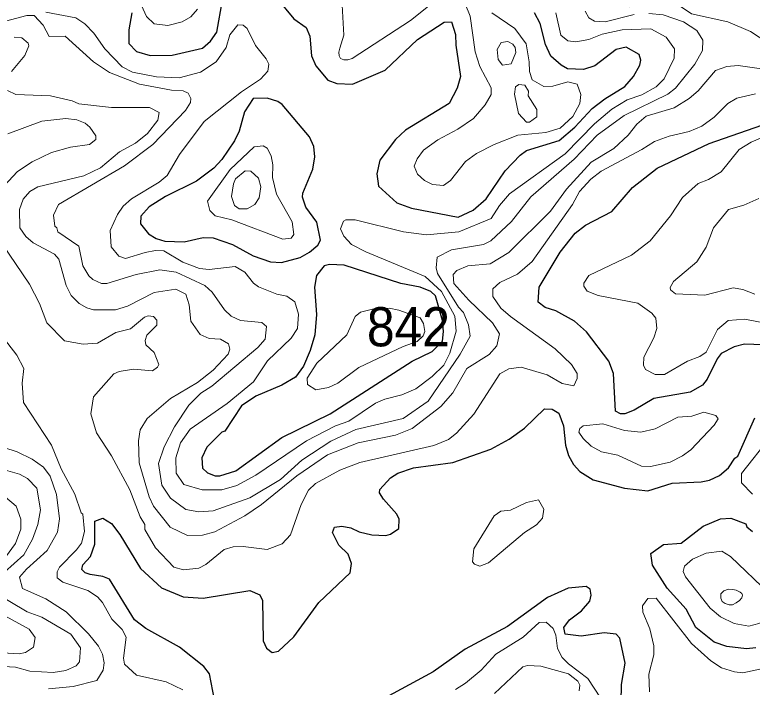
# Model space of a CAD drawing. Extents: x 763.2 to 816.8, y 7896.5 to 7952.7.
# Drawn here: x 785.309 to 788.319, y 7927.332 to 7930.078 of the extents above; entities that cross this region are included whole.
import ezdxf

# ---------------------------------------------------------------- set-up
doc = ezdxf.new("R2010")
doc.units = 0
doc.header["$LTSCALE"] = 0.064
doc.layers.add('1', color=7, linetype='Continuous', lineweight=25)
doc.layers.add('2', color=7, linetype='Continuous', lineweight=13)
doc.layers.add('21', color=7, linetype='Continuous')

msp = doc.modelspace()

# ---------------------------------------------------------------- linework, layer by layer
at = {"layer": '1'}
for points in [[(786.1333, 7930.0073), (786.1567, 7930.137)], [(786.3754, 7930.149), (786.4474, 7930.0611), (786.4988, 7930.0252), (786.5133, 7929.9899), (786.5203, 7929.9105), (786.5383, 7929.8687), (786.5861, 7929.8103), (786.6227, 7929.7976), (786.6869, 7929.7944), (786.8204, 7929.8515)], [(785.7867, 7930.0851), (785.7739, 7930.0162), (785.7742, 7929.9604), (785.8053, 7929.9276)], [(786.8204, 7929.8515), (786.9521, 7929.9761), (787.0617, 7930.0469), (787.0918, 7930.0482), (787.108, 7929.9971), (787.1085, 7929.953), (787.1279, 7929.8263), (787.1141, 7929.7779), (787.0823, 7929.7161), (786.903, 7929.6064), (786.8624, 7929.5681), (786.7995, 7929.4837), (786.7863, 7929.4278), (786.7935, 7929.378), (786.8688, 7929.3102), (786.9284, 7929.2881), (787.1184, 7929.2521), (787.1799, 7929.2797), (787.2326, 7929.3256), (787.3106, 7929.441), (787.3716, 7929.5039), (787.3978, 7929.523), (787.5304, 7929.5644), (787.5954, 7929.619), (787.6662, 7929.6945), (787.7174, 7929.7346), (787.7985, 7929.7846), (787.834, 7929.8257), (787.8606, 7929.8718), (787.8641, 7929.8929), (787.8575, 7929.9157), (787.8038, 7929.9455), (787.7638, 7929.9362), (787.6759, 7929.8688), (787.6302, 7929.8536), (787.5653, 7929.857), (787.5384, 7929.8721), (787.4968, 7929.909), (787.4752, 7929.9563), (787.4537, 7930.0418), (787.4298, 7930.0858)], [(785.8053, 7929.9276), (785.8618, 7929.9113), (785.9515, 7929.9131), (786.0745, 7929.9418), (786.1074, 7929.9702), (786.1333, 7930.0073)], [(788.4027, 7928.7295), (788.2868, 7928.7327), (788.2457, 7928.7227), (788.1926, 7928.6942), (788.1762, 7928.6728), (788.1355, 7928.5898), (788.1157, 7928.566), (788.0656, 7928.537), (787.917, 7928.5106), (787.8373, 7928.4629), (787.7994, 7928.4487), (787.7812, 7928.4485), (787.7606, 7928.4601), (787.7524, 7928.6127), (787.733, 7928.6632), (787.6424, 7928.7836), (787.5931, 7928.8262), (787.5174, 7928.8689), (787.4733, 7928.8823), (787.445, 7928.9038), (787.4487, 7928.9659), (787.5352, 7929.1084), (787.5965, 7929.1861), (787.6382, 7929.2194), (787.7453, 7929.2747), (787.8309, 7929.3729), (787.9307, 7929.4511), (788.1437, 7929.5527), (788.4214, 7929.6485)], [(786.6832, 7927.837), (786.6693, 7927.8763), (786.6319, 7927.9127), (786.6059, 7927.9644), (786.6134, 7927.9858), (786.6441, 7927.9896), (786.6804, 7927.9827), (786.7148, 7927.9667), (786.7664, 7927.955), (786.8233, 7927.9521), (786.8428, 7927.9574), (786.8761, 7927.9809), (786.8779, 7928.019), (786.8678, 7928.0396), (786.8132, 7928.1003), (786.7977, 7928.1257), (786.7993, 7928.1399), (786.8423, 7928.1869), (786.8717, 7928.2066), (786.9367, 7928.2278), (787.0969, 7928.2501), (787.2514, 7928.3046), (787.3268, 7928.3458), (787.3896, 7928.3898), (787.471, 7928.4691), (787.5027, 7928.4678), (787.5301, 7928.4514), (787.5485, 7928.3997), (787.5571, 7928.3202), (787.5694, 7928.2791), (787.5899, 7928.2414), (787.6151, 7928.213), (787.6695, 7928.1787), (787.7971, 7928.1456), (787.8925, 7928.1345), (787.9926, 7928.1655), (788.1108, 7928.1707), (788.145, 7928.1777), (788.1851, 7928.197), (788.2225, 7928.2282), (788.2481, 7928.2677), (788.2602, 7928.2761), (788.33, 7928.4325)], [(786.1238, 7927.2807), (786.103, 7927.387), (786.0806, 7927.4169), (785.9811, 7927.4956), (785.8431, 7927.5719), (785.7975, 7927.6083), (785.6959, 7927.7731), (785.6685, 7927.784), (785.617, 7927.7926), (785.5961, 7927.7993), (785.5825, 7927.8129), (785.5872, 7927.8317), (785.6177, 7927.8659), (785.6357, 7927.9168), (785.6361, 7928.0109), (785.6678, 7928.0227), (785.7036, 7928.0006), (785.7381, 7927.9562), (785.8221, 7927.8167), (785.908, 7927.7389), (785.9959, 7927.702), (786.0777, 7927.6957), (786.2688, 7927.7268), (786.3084, 7927.7094), (786.3197, 7927.6865), (786.3233, 7927.5219), (786.3357, 7927.4916), (786.3591, 7927.4736)], [(788.3335, 7927.4935), (788.2949, 7927.4886), (788.2153, 7927.4987), (788.1629, 7927.5171), (788.0888, 7927.5765), (788.0489, 7927.6511), (787.9723, 7927.7374), (787.9122, 7927.8305), (787.905, 7927.8787), (787.9573, 7927.9157), (788.0285, 7927.9211), (788.1181, 7927.9901), (788.19, 7928.02), (788.2317, 7928.0226), (788.2934, 7927.9991), (788.2973, 7927.9878), (788.3205, 7927.9688)], [(786.3591, 7927.4736), (786.3851, 7927.4793), (786.4482, 7927.5385), (786.5501, 7927.6781), (786.6775, 7927.7995), (786.6832, 7927.837)], [(787.6563, 7927.6834), (787.6621, 7927.7078), (787.6573, 7927.7329), (787.6407, 7927.7431), (787.5678, 7927.7364), (787.4838, 7927.6992)], [(787.4838, 7927.6992), (787.3194, 7927.581), (787.1478, 7927.4885), (787.0165, 7927.3947), (786.7551, 7927.2544)], [(787.7817, 7927.1265), (787.7854, 7927.3432), (787.8, 7927.4312), (787.7782, 7927.5334), (787.7629, 7927.5494), (787.7139, 7927.5542), (787.6204, 7927.5412), (787.5551, 7927.5494), (787.5504, 7927.576), (787.5726, 7927.6073), (787.6226, 7927.6448), (787.6563, 7927.6834)]]:
    msp.add_lwpolyline(points, dxfattribs=at)
for points in [[(786.533, 7929.4976), (786.5296, 7929.5396), (786.5117, 7929.579), (786.4006, 7929.7115), (786.3828, 7929.7238), (786.3392, 7929.7366), (786.2815, 7929.7353), (786.246, 7929.6816), (786.2243, 7929.6028), (786.2061, 7929.5627), (786.1539, 7929.4872), (786.1216, 7929.4521), (786.05, 7929.3983), (785.9234, 7929.3363), (785.8575, 7929.2941), (785.8236, 7929.2554), (785.822, 7929.2245), (785.8546, 7929.1832), (785.8858, 7929.1644), (785.9219, 7929.1535), (786, 7929.1502), (786.0778, 7929.1678), (786.1182, 7929.1665), (786.1972, 7929.1405), (786.282, 7929.0934), (786.3525, 7929.0687), (786.3969, 7929.0666), (786.4733, 7929.0874), (786.5123, 7929.1079), (786.5458, 7929.1368), (786.5561, 7929.1581), (786.5413, 7929.2313), (786.4974, 7929.2925), (786.4839, 7929.3332), (786.4844, 7929.35), (786.5255, 7929.4477)], [(786.9309, 7928.6636), (787.0123, 7928.7028), (787.0547, 7928.7448), (787.0589, 7928.7844), (787.0541, 7928.8296), (787.0258, 7928.9297), (787.0065, 7928.9482), (786.9635, 7928.965), (786.8848, 7928.9805), (786.6532, 7929.055), (786.5931, 7929.058), (786.5717, 7929.0532), (786.5399, 7929.0137), (786.5317, 7928.966), (786.5407, 7928.8541), (786.5342, 7928.7706), (786.5149, 7928.7073), (786.4874, 7928.643), (786.4545, 7928.5987), (786.3991, 7928.5655), (786.2933, 7928.5206), (786.2337, 7928.4806), (786.1658, 7928.3772), (786.1538, 7928.3741), (786.0925, 7928.3128), (786.0717, 7928.2689), (786.0747, 7928.2272), (786.0951, 7928.2082), (786.1271, 7928.1953), (786.1459, 7928.1955), (786.2107, 7928.2157), (786.3982, 7928.3522), (786.5962, 7928.4485)]]:
    msp.add_lwpolyline(points, close=True, dxfattribs=at)
at = {"layer": '2'}
for points in [[(788.382, 7929.9636), (788.3113, 7930.0096), (788.2193, 7930.049), (788.0707, 7930.0817), (788.0168, 7930.1188), (787.9962, 7930.1262), (787.8174, 7930.1098), (787.7515, 7930.1334), (787.7231, 7930.1576), (787.6966, 7930.1945), (787.661, 7930.2654), (787.6577, 7930.2852), (787.6644, 7930.3085), (787.7353, 7930.3807), (787.8936, 7930.5875), (788.0576, 7930.6845), (788.0694, 7930.6839), (788.0732, 7930.6911), (788.1527, 7930.7351), (788.2167, 7930.786), (788.3802, 7930.9685)], [(786.0545, 7930.1011), (786.028, 7930.0697), (785.9914, 7930.0494), (785.9331, 7930.0343), (785.8772, 7930.0401), (785.8464, 7930.0705), (785.812, 7930.1471)], [(787.0117, 7930.1242), (786.9236, 7930.0548), (786.6858, 7929.8998), (786.6689, 7929.8943), (786.6519, 7929.8941), (786.6377, 7929.8994), (786.6334, 7929.9102), (786.6312, 7929.9253), (786.6354, 7929.942), (786.6514, 7929.9946), (786.6457, 7930.1172)], [(787.1674, 7930.072), (787.1468, 7930.1224)], [(785.7276, 7929.2629), (785.751, 7929.2962), (785.7854, 7929.3258), (785.898, 7929.3937), (785.9305, 7929.4221), (785.981, 7929.5067), (786.0818, 7929.642), (786.2341, 7929.7631), (786.3115, 7929.8141), (786.3419, 7929.848), (786.3457, 7929.8758), (786.3355, 7929.8983), (786.2908, 7929.9517), (786.2568, 7930.021), (786.2409, 7930.0354), (786.2199, 7930.036), (786.1867, 7929.9961), (786.1717, 7929.9445), (786.131, 7929.8855), (786.0666, 7929.8437), (785.9792, 7929.8206), (785.8871, 7929.8238), (785.7893, 7929.843), (785.7466, 7929.8646), (785.676, 7929.9386), (785.6309, 7930.003), (785.5941, 7930.0412), (785.5583, 7930.0652), (785.4349, 7930.0881)], [(787.5177, 7930.0854), (787.5371, 7929.9938), (787.5664, 7929.9714), (787.5988, 7929.9669), (787.6521, 7929.9762), (787.7066, 7929.9981), (787.7881, 7930.016), (787.9045, 7930.0209), (787.9682, 7929.9861), (788.0017, 7929.9385), (788.0006, 7929.9003), (787.9599, 7929.8166), (787.9267, 7929.783), (787.8686, 7929.7514), (787.8079, 7929.7298), (787.7456, 7929.692), (787.6748, 7929.6326), (787.5558, 7929.5105), (787.3287, 7929.3473), (787.2874, 7929.2997), (787.2527, 7929.2458), (787.1215, 7929.1912), (786.9894, 7929.1797), (786.8957, 7929.1919), (786.6982, 7929.2402), (786.6604, 7929.2406), (786.6512, 7929.235), (786.6388, 7929.204), (786.6513, 7929.1737), (786.6827, 7929.1404), (786.7415, 7929.1101), (786.9846, 7929.0096), (787.0508, 7928.9476), (787.1047, 7928.8467), (787.11, 7928.7862), (787.085, 7928.6969), (787.0605, 7928.647), (787.0125, 7928.6008), (786.9462, 7928.5507), (786.8881, 7928.5256), (786.8191, 7928.509), (786.7811, 7928.4917), (786.6726, 7928.4189), (786.6186, 7928.399), (786.4998, 7928.3378), (786.2932, 7928.1985), (786.2157, 7928.1565), (786.1544, 7928.1378), (786.074, 7928.1381), (785.9987, 7928.1603), (785.968, 7928.2058), (785.966, 7928.2694), (785.9847, 7928.3306), (786.0253, 7928.3856), (786.1761, 7928.4903), (786.2832, 7928.5798), (786.3409, 7928.6652), (786.4371, 7928.7568), (786.4624, 7928.7974), (786.4674, 7928.8552), (786.4516, 7928.9059), (786.4195, 7928.9292), (786.3785, 7928.9375), (786.3038, 7928.9673), (786.2839, 7928.982), (786.2474, 7929.0264), (786.2086, 7929.0497), (786.1026, 7929.0384), (786.0631, 7929.0417), (785.9948, 7929.0676), (785.9177, 7929.1141), (785.8838, 7929.1155), (785.841, 7929.1076)], [(787.8972, 7930.0835), (787.9559, 7930.0774), (788.0379, 7930.0493), (788.0926, 7930.0129), (788.1172, 7929.9743), (788.1157, 7929.9314), (788.0849, 7929.8754), (788.006, 7929.7784), (787.9746, 7929.7538), (787.7966, 7929.6666), (787.6855, 7929.5865), (787.5919, 7929.4876), (787.4157, 7929.3341), (787.3362, 7929.2334), (787.2513, 7929.1551), (787.2216, 7929.1405), (787.0908, 7929.1179), (787.033, 7929.0884), (787.0294, 7929.045), (787.0337, 7929.022), (787.12, 7928.8841), (787.141, 7928.8623), (787.161, 7928.8125), (787.1675, 7928.7654), (787.1264, 7928.6923), (786.9967, 7928.4998), (786.894, 7928.4301), (786.7004, 7928.3851)], [(787.2564, 7930.085), (787.3497, 7930.021), (787.3959, 7929.9595), (787.409, 7929.8855), (787.4092, 7929.8454), (787.4213, 7929.8123), (787.4681, 7929.7845), (787.5054, 7929.7861), (787.5659, 7929.804)], [(787.6376, 7930.093), (787.6519, 7930.0645), (787.6749, 7930.0517), (787.7191, 7930.0491), (787.8374, 7930.0784)], [(786.119, 7928.0524), (786.0598, 7928.049), (786.0068, 7928.0577), (785.9448, 7928.1048), (785.9088, 7928.1575), (785.8957, 7928.2452), (785.9181, 7928.3136), (785.9609, 7928.3951), (786.0188, 7928.4845), (786.0683, 7928.5336), (786.1125, 7928.5618), (786.3009, 7928.719), (786.331, 7928.7531), (786.3359, 7928.8049), (786.317, 7928.8212), (786.2308, 7928.8298), (786.1919, 7928.8475), (786.1655, 7928.8738), (786.1139, 7928.9446), (786.0846, 7928.9725), (785.9679, 7929.0267), (785.9005, 7929.0363), (785.8043, 7929.017), (785.6844, 7928.9809), (785.6623, 7928.9811), (785.6274, 7928.9967), (785.6108, 7929.0113), (785.5867, 7929.0532), (785.5702, 7929.1329), (785.4846, 7929.192), (785.4809, 7929.2074), (785.4718, 7929.2145), (785.4668, 7929.2602), (785.487, 7929.303), (785.7568, 7929.4604), (785.8723, 7929.5483), (786.0051, 7929.687), (786.0264, 7929.7198), (786.027, 7929.7365), (786.0166, 7929.758), (785.9955, 7929.7674), (785.9481, 7929.7697), (785.8174, 7929.7942), (785.6951, 7929.842), (785.6306, 7929.8858), (785.5142, 7929.9897), (785.4487, 7929.9887), (785.4253, 7930.0358), (785.3881, 7930.0749), (785.3581, 7930.075), (785.2705, 7930.051)], [(787.5344, 7929.6148), (787.4764, 7929.5965), (787.3615, 7929.5855), (787.2649, 7929.5487), (787.1933, 7929.5112), (787.1489, 7929.4783), (787.0871, 7929.4017), (787.0582, 7929.3804), (787.0132, 7929.3843), (786.9806, 7929.4014), (786.9532, 7929.4267), (786.9394, 7929.4593), (786.9508, 7929.4902), (786.977, 7929.5243), (787.0361, 7929.5674), (787.1179, 7929.6103), (787.1817, 7929.654), (787.2288, 7929.7097), (787.2527, 7929.7523), (787.2529, 7929.7797), (787.2064, 7929.8661), (787.1877, 7929.9261), (787.1674, 7930.072)], [(785.3065, 7929.9864), (785.3376, 7929.9832), (785.3628, 7929.9618), (785.3656, 7929.9503), (785.3497, 7929.9113), (785.2949, 7929.8464)], [(788.2146, 7929.8663), (788.2614, 7929.8699), (788.3753, 7929.8536), (788.4157, 7929.8616), (788.4343, 7929.8736), (788.4359, 7929.9024)], [(785.2789, 7929.769), (785.3133, 7929.7528), (785.455, 7929.7466), (785.5434, 7929.7264), (785.5703, 7929.7135), (785.7034, 7929.6991), (785.8591, 7929.699), (785.8984, 7929.679), (785.8934, 7929.6475), (785.8505, 7929.5932), (785.8012, 7929.554), (785.7357, 7929.5175), (785.6582, 7929.4523), (785.5905, 7929.4199), (785.4032, 7929.3752), (785.3698, 7929.3567), (785.3429, 7929.3249), (785.3275, 7929.2823), (785.3293, 7929.2083), (785.3537, 7929.1727), (785.3834, 7929.1465), (785.4714, 7929.1009), (785.4892, 7929.0798), (785.5186, 7928.972), (785.5396, 7928.9316), (785.5719, 7928.8993), (785.6033, 7928.8807), (785.6295, 7928.8736), (785.7198, 7928.8737), (785.7687, 7928.8878), (785.8772, 7928.9435), (785.9661, 7928.9577), (786.0071, 7928.9373), (786.0202, 7928.8929), (786.0271, 7928.8269), (786.0662, 7928.7724), (786.1027, 7928.7559), (786.1486, 7928.7538), (786.1811, 7928.7342), (786.1864, 7928.7129), (786.1795, 7928.6921), (786.119, 7928.6275), (786.0548, 7928.5766), (785.9444, 7928.5117), (785.8496, 7928.4302), (785.8201, 7928.3831), (785.8134, 7928.3381), (785.8166, 7928.2485), (785.858, 7928.1092), (785.8754, 7928.071), (785.9436, 7927.9862), (786.0137, 7927.9521), (786.0749, 7927.9535), (786.1258, 7927.9667), (786.2472, 7928.0326), (786.3156, 7928.0783), (786.4597, 7928.1956), (786.5858, 7928.2807), (786.7106, 7928.3299), (786.8633, 7928.3615), (786.9309, 7928.3892), (787.0477, 7928.4782), (787.0972, 7928.5344), (787.1539, 7928.633), (787.2453, 7928.6905), (787.2769, 7928.7255), (787.2869, 7928.7751), (787.2589, 7928.8201), (787.162, 7928.9124), (787.1008, 7928.9803), (787.0987, 7929.0177), (787.1134, 7929.0333), (787.1578, 7929.0531), (787.2496, 7929.0614), (787.3255, 7929.1065), (787.4957, 7929.2761), (787.5604, 7929.3654), (787.6612, 7929.4757), (787.7547, 7929.5318), (787.8121, 7929.5862), (787.8479, 7929.6316), (787.8863, 7929.6643), (787.9997, 7929.6977), (788.0621, 7929.7356), (788.0977, 7929.7665), (788.1686, 7929.85), (788.2146, 7929.8663)], [(787.5659, 7929.804), (787.6046, 7929.7943), (787.6194, 7929.7517), (787.6149, 7929.7153), (787.5866, 7929.6629), (787.5344, 7929.6148)], [(788.2199, 7929.7158), (788.2555, 7929.7367), (788.3329, 7929.7546)], [(787.9202, 7929.5609), (787.9794, 7929.5823), (788.0616, 7929.6014), (788.1134, 7929.6232), (788.1629, 7929.6591), (788.2199, 7929.7158)], [(785.2802, 7929.5921), (785.419, 7929.643), (785.5175, 7929.6546), (785.5618, 7929.6485), (785.5957, 7929.6352), (785.6149, 7929.6195), (785.6402, 7929.5829), (785.6399, 7929.5684), (785.6134, 7929.5483), (785.5366, 7929.5377), (785.4583, 7929.5149), (785.3795, 7929.4771), (785.3204, 7929.4377), (785.2652, 7929.379)], [(788.3912, 7929.5902), (788.3141, 7929.5582), (788.2655, 7929.528), (788.1918, 7929.4365), (788.141, 7929.4051), (788.0986, 7929.3883), (788.0338, 7929.3311), (787.9854, 7929.2564), (787.9024, 7929.1544), (787.8255, 7929.0963), (787.6523, 7929.0136), (787.631, 7928.9823), (787.6312, 7928.9696), (787.6449, 7928.9495), (787.6901, 7928.9316), (787.8524, 7928.9009), (787.9098, 7928.8597), (787.9251, 7928.8389), (787.9299, 7928.7967), (787.9179, 7928.7593), (787.8764, 7928.6797), (787.8757, 7928.647), (787.8839, 7928.6296), (787.9226, 7928.6092), (787.9602, 7928.6095), (788.0551, 7928.6636), (788.1049, 7928.6822), (788.1308, 7928.7006), (788.1766, 7928.7932), (788.2201, 7928.8296), (788.289, 7928.8344), (788.4074, 7928.8117)], [(785.2579, 7929.1422), (785.3693, 7928.978), (785.4101, 7928.8993), (785.4403, 7928.8198), (785.5112, 7928.7461), (785.588, 7928.7325), (785.6469, 7928.7366), (785.7207, 7928.78), (785.781, 7928.7955), (785.8385, 7928.8434), (785.8537, 7928.8491), (785.8751, 7928.8461), (785.889, 7928.8307), (785.8886, 7928.8104), (785.8478, 7928.7694), (785.8413, 7928.7482), (785.8436, 7928.7307), (785.8772, 7928.6995), (785.8972, 7928.6499), (785.8916, 7928.6389), (785.8707, 7928.6245), (785.7936, 7928.6307), (785.7351, 7928.621), (785.7136, 7928.6117), (785.6298, 7928.518), (785.6195, 7928.4491), (785.6428, 7928.3713), (785.7032, 7928.2774), (785.7791, 7928.1388), (785.8203, 7928.0277), (785.8393, 7927.9967), (785.84, 7927.9769), (785.8828, 7927.9022), (785.9586, 7927.8224), (785.9981, 7927.8124), (786.0605, 7927.8192), (786.0888, 7927.8335), (786.1634, 7927.8944), (786.2006, 7927.9058), (786.2406, 7927.9076), (786.3385, 7927.8946), (786.3996, 7927.9184), (786.4345, 7927.9545), (786.4779, 7928.0783), (786.5072, 7928.1365), (786.5365, 7928.164), (786.635, 7928.2182), (786.7172, 7928.2495), (787.0195, 7928.3192), (787.0794, 7928.3436), (787.1121, 7928.3699), (787.1827, 7928.4473), (787.2892, 7928.6121), (787.326, 7928.632), (787.3761, 7928.6387), (787.4817, 7928.6082), (787.5436, 7928.5728), (787.591, 7928.5629), (787.6045, 7928.593), (787.6046, 7928.6126), (787.5818, 7928.6499), (787.5144, 7928.7138), (787.3322, 7928.8455), (787.2928, 7928.8804), (787.2601, 7928.9277), (787.2604, 7928.9588), (787.2892, 7928.9851), (787.3612, 7929.0191), (787.4211, 7929.07), (787.5857, 7929.3026), (787.6139, 7929.356), (787.6606, 7929.4064), (787.7028, 7929.4389), (787.8689, 7929.5271), (787.9202, 7929.5609)], [(788.3301, 7928.9367), (788.2812, 7928.9563), (788.2417, 7928.9626), (788.1254, 7928.9336), (788.0064, 7928.938), (787.9857, 7928.9547), (787.9844, 7928.9648), (787.9972, 7928.9886), (788.0933, 7929.0689), (788.1307, 7929.1294), (788.1602, 7929.2076), (788.2221, 7929.2826), (788.285, 7929.2998), (788.3462, 7929.3283)], [(785.841, 7929.1076), (785.7602, 7929.083), (785.7335, 7929.0927), (785.7016, 7929.1305), (785.6983, 7929.1964), (785.7276, 7929.2629)], [(785.3463, 7928.6338), (785.3174, 7928.6877), (785.242, 7928.7831), (785.2026, 7928.8513), (785.1743, 7928.9309), (785.1639, 7929.0111)], [(785.9941, 7927.3219), (785.9273, 7927.3548), (785.8058, 7927.382), (785.7561, 7927.4262), (785.7527, 7927.4512), (785.7639, 7927.5372), (785.747, 7927.568), (785.7045, 7927.611), (785.6673, 7927.6778), (785.6463, 7927.7016), (785.6066, 7927.7275), (785.5045, 7927.7616), (785.4815, 7927.7796), (785.4821, 7927.8031), (785.491, 7927.8233), (785.5602, 7927.8928), (785.5808, 7927.9212), (785.5931, 7927.9684), (785.586, 7928.039), (785.5796, 7928.044), (785.5536, 7928.1206), (785.4983, 7928.2236), (785.4582, 7928.3201), (785.3445, 7928.4953), (785.3384, 7928.5732), (785.3463, 7928.6338)], [(786.7004, 7928.3851), (786.599, 7928.3365), (786.4806, 7928.2593), (786.3937, 7928.18), (786.2676, 7928.1052), (786.119, 7928.0524)], [(788.3935, 7928.3553), (788.2757, 7928.2054), (788.275, 7928.1667), (788.3207, 7928.1201)], [(785.4459, 7927.326), (785.5471, 7927.3358), (785.6443, 7927.3599), (785.6694, 7927.402), (785.6736, 7927.4327), (785.6674, 7927.4674), (785.6501, 7927.5005), (785.6095, 7927.551), (785.5191, 7927.6397), (785.4353, 7927.694), (785.3404, 7927.7356), (785.3276, 7927.7818), (785.356, 7927.8151), (785.4406, 7927.8901), (785.4831, 7927.9659), (785.4911, 7928.0197), (785.479, 7928.1187), (785.4539, 7928.1939), (785.4258, 7928.231), (785.3804, 7928.263), (785.3185, 7928.2933), (785.2084, 7928.3285)], [(785.2414, 7928.2264), (785.3286, 7928.2024), (785.361, 7928.1842), (785.3992, 7928.1451), (785.4138, 7928.0565), (785.4028, 7927.9963), (785.3813, 7927.9363), (785.3461, 7927.8724), (785.2256, 7927.7667)], [(785.271, 7927.8633), (785.3115, 7927.9186), (785.3333, 7927.9784), (785.3332, 7928.0184), (785.314, 7928.0716), (785.2713, 7928.1088)], [(785.224, 7927.7211), (785.3591, 7927.6402), (785.4196, 7927.6181), (785.537, 7927.5494), (785.5764, 7927.4934), (785.5734, 7927.4367), (785.5592, 7927.4194), (785.5168, 7927.4013), (785.465, 7927.3923), (785.3704, 7927.3982), (785.312, 7927.4143), (785.1896, 7927.4212)], [(785.0746, 7927.4837), (785.3269, 7927.469), (785.3519, 7927.4747), (785.3853, 7927.4962), (785.3925, 7927.5355), (785.3675, 7927.5689), (785.1731, 7927.6756)], [(788.1934, 7927.4116), (788.1496, 7927.44), (788.0704, 7927.5112), (787.9268, 7927.6957), (787.8934, 7927.695), (787.8711, 7927.665), (787.8728, 7927.6394), (787.9003, 7927.5714), (787.9169, 7927.501), (787.9168, 7927.4646), (787.8973, 7927.386), (787.8997, 7927.3133)], [(787.7248, 7927.2491), (787.6485, 7927.3687), (787.5686, 7927.4278), (787.5428, 7927.4541), (787.5244, 7927.4912), (787.5174, 7927.5444), (787.5065, 7927.5724), (787.4783, 7927.5979), (787.4497, 7927.5967), (787.3833, 7927.5371), (787.2719, 7927.468), (787.2122, 7927.402), (787.1487, 7927.349), (787.1071, 7927.3229)], [(787.6126, 7927.3178), (787.6159, 7927.341), (787.6077, 7927.357), (787.5692, 7927.3865), (787.4562, 7927.418), (787.4016, 7927.4212), (787.3832, 7927.4161), (787.2676, 7927.307)], [(788.3494, 7927.4059), (788.2811, 7927.3917), (788.2466, 7927.3954), (788.1934, 7927.4116)]]:
    msp.add_lwpolyline(points, dxfattribs=at)
for points in [[(787.2824, 7929.8952), (787.2775, 7929.9358), (787.2936, 7929.9642), (787.3211, 7929.9685), (787.3419, 7929.9579), (787.3517, 7929.9434), (787.3546, 7929.9232), (787.3348, 7929.8769), (787.2997, 7929.8716)], [(787.3486, 7929.7542), (787.3531, 7929.7832), (787.3662, 7929.7928), (787.3909, 7929.7908), (787.4054, 7929.7652), (787.4045, 7929.747), (787.4398, 7929.6914), (787.44, 7929.6616), (787.4103, 7929.6391), (787.3978, 7929.6396), (787.3654, 7929.6748)], [(786.3771, 7929.3457), (786.3604, 7929.4128), (786.3621, 7929.4647), (786.3551, 7929.5014), (786.3395, 7929.5325), (786.3222, 7929.5428), (786.2858, 7929.5385), (786.1883, 7929.4458), (786.0961, 7929.3165), (786.1051, 7929.278), (786.1273, 7929.2572), (786.1952, 7929.2402), (786.4024, 7929.1617), (786.4364, 7929.1661), (786.4476, 7929.1804), (786.4414, 7929.2327)], [(786.3065, 7929.3297), (786.3129, 7929.3752), (786.3036, 7929.4102), (786.2717, 7929.439), (786.2491, 7929.4406), (786.2104, 7929.4076), (786.2013, 7929.3879), (786.1931, 7929.336), (786.2061, 7929.2986), (786.2251, 7929.2851), (786.2569, 7929.2851), (786.2887, 7929.3037)], [(786.5897, 7928.5567), (786.6274, 7928.5736), (786.7127, 7928.6381), (786.8935, 7928.7237), (786.9511, 7928.7433), (786.9762, 7928.7666), (786.9832, 7928.7844), (786.9775, 7928.8176), (786.9637, 7928.8406), (786.8765, 7928.8723), (786.8369, 7928.8801), (786.7804, 7928.8781), (786.7199, 7928.8635), (786.6976, 7928.8458), (786.664, 7928.7717), (786.5414, 7928.6553), (786.5026, 7928.5939), (786.504, 7928.5682), (786.5375, 7928.5459)], [(787.9833, 7928.2514), (788.0346, 7928.2772), (788.068, 7928.3021), (788.163, 7928.4018), (788.1793, 7928.4285), (788.1707, 7928.4418), (788.122, 7928.4549), (788.0724, 7928.4397), (788.0149, 7928.435), (787.9227, 7928.3878), (787.8643, 7928.3744), (787.798, 7928.3812), (787.7091, 7928.4072), (787.6288, 7928.4002), (787.6153, 7928.3885), (787.6117, 7928.374), (787.6282, 7928.3475), (787.6612, 7928.3161), (787.704, 7928.2937), (787.7703, 7928.2802), (787.867, 7928.2352), (787.9038, 7928.2331)], [(787.3899, 7927.9641), (787.4386, 7927.9951), (787.4627, 7928.0227), (787.4681, 7928.06), (787.4468, 7928.0976), (787.397, 7928.0869), (787.3318, 7928.0558), (787.2932, 7928.0507), (787.265, 7928.0324), (787.1819, 7927.8981), (787.1775, 7927.8442), (787.1847, 7927.8348), (787.2068, 7927.8272), (787.2425, 7927.8401)], [(788.0472, 7927.7835), (788.037, 7927.8051), (788.0424, 7927.8273), (788.0751, 7927.8549), (788.1307, 7927.8796), (788.1953, 7927.8879), (788.2297, 7927.866), (788.3889, 7927.7132), (788.4179, 7927.6981), (788.4643, 7927.6839), (788.4688, 7927.6792), (788.4727, 7927.6717), (788.4686, 7927.6621), (788.4586, 7927.6494), (788.3456, 7927.5928), (788.305, 7927.5824), (788.2456, 7927.5922), (788.1893, 7927.6193), (788.1476, 7927.6557)], [(788.2539, 7927.6775), (788.267, 7927.6865), (788.2771, 7927.6981), (788.2796, 7927.7087), (788.2765, 7927.7154), (788.27, 7927.7202), (788.2535, 7927.7294), (788.2398, 7927.7321), (788.2225, 7927.7331), (788.2031, 7927.7256), (788.1902, 7927.7132), (788.1911, 7927.6962), (788.1968, 7927.6827), (788.208, 7927.6742), (788.2243, 7927.6683), (788.2381, 7927.6692)]]:
    msp.add_lwpolyline(points, close=True, dxfattribs=at)

# ---------------------------------------------------------------- texts
at = {"layer": '21', "width": 0.95}
msp.add_text('842', height=0.16, dxfattribs=at).set_placement((786.7461, 7928.7241))

doc.saveas('drawing.dxf')
